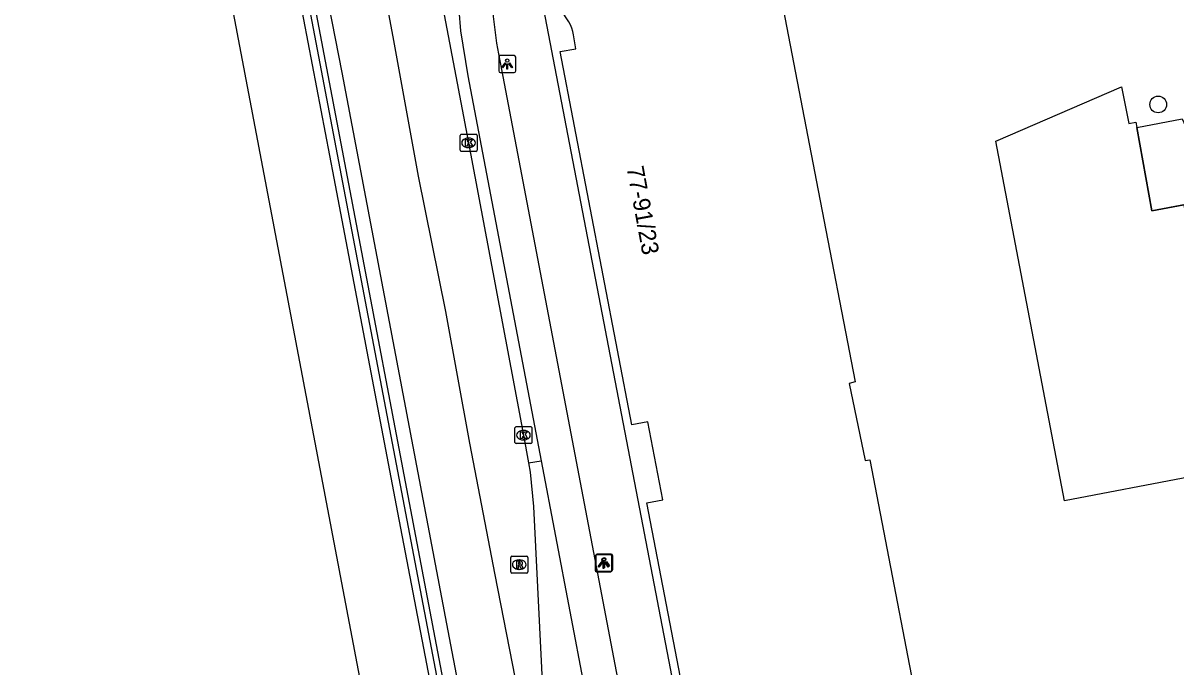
# Model space of a CAD drawing. Extents: x 159265 to 160143, y 383413 to 384319.
# Drawn here: x 159265.5 to 159333.2, y 383910 to 383947.9 of the extents above; entities that cross this region are included whole.
import ezdxf

# ---------------------------------------------------------------- set-up
doc = ezdxf.new("R2010")
doc.units = 0
for name, color, linetype in [('IMGEO_Boom', 7, 'Continuous'), ('IMGEO_Fietspad_gesloten', 7, 'Continuous'), ('IMGEO_Kolk', 7, 'Continuous'), ('IMGEO_Lichtpunt', 7, 'Continuous'), ('IMGEO_Lijnafwatering', 7, 'Continuous'), ('IMGEO_Muur', 7, 'Continuous'), ('IMGEO_Pand', 7, 'Continuous'), ('IMGEO_Pand_nummerreeks', 7, 'Continuous'), ('IMGEO_Pand_vergunning_verleend', 7, 'Continuous'), ('IMGEO_Rijbaan_regionaal_gesloten', 7, 'Continuous'), ('IMGEO_Rioolput', 7, 'Continuous'), ('IMGEO_Verkeerseiland_groen', 7, 'Continuous'), ('IMGEO_Voetpad_open', 7, 'Continuous')]:
    doc.layers.add(name, color=color, linetype=linetype)

msp = doc.modelspace()

# ---------------------------------------------------------------- linework, layer by layer
at = {"layer": 'IMGEO_Boom'}
msp.add_circle((159332.194, 383943.073), 0.489, dxfattribs=at)
at = {"layer": 'IMGEO_Fietspad_gesloten'}
for points in [[(159290.612, 383959.566), (159290.667, 383958.54), (159291.003, 383949.851), (159291.202, 383947.399), (159291.638, 383944.756), (159295.942, 383922.137)], [(159293.61, 383945.127), (159304.648, 383887.128)], [(159295.942, 383922.137), (159302.679, 383886.702)]]:
    msp.add_lwpolyline(points, dxfattribs=at)
msp.add_arc((159321.794, 383951.14), 28.819, 182.03772, 192.04263, dxfattribs=at)
at = {"layer": 'IMGEO_Kolk'}
for p, q in [((159291.171, 383940.391), (159291.171, 383941.243)), ((159291.246, 383941.317), (159292.098, 383941.317)), ((159291.659, 383941.097), (159291.684, 383941.097)), ((159292.172, 383941.243), (159292.172, 383940.391)), ((159292.098, 383940.317), (159291.246, 383940.317)), ((159291.682, 383940.537), (159291.657, 383940.537)), ((159294.399, 383923.211), (159294.399, 383924.063)), ((159294.474, 383924.137), (159295.326, 383924.137)), ((159295.4, 383924.063), (159295.4, 383923.211)), ((159294.91, 383923.357), (159294.885, 383923.357)), ((159294.887, 383923.917), (159294.912, 383923.917)), ((159295.326, 383923.137), (159294.474, 383923.137))]:
    msp.add_line(p, q, dxfattribs=at)
for points in [[(159291.171, 383940.391), (159291.171, 383941.243)], [(159291.246, 383941.317), (159292.098, 383941.317)], [(159291.492, 383941.017), (159291.615, 383941.017), (159291.615, 383940.866), (159291.745, 383941.017), (159291.909, 383941.017), (159291.763, 383940.866), (159291.916, 383940.617), (159291.764, 383940.617), (159291.679, 383940.781), (159291.615, 383940.714), (159291.615, 383940.617), (159291.492, 383940.617), (159291.492, 383941.017)], [(159292.172, 383941.243), (159292.172, 383940.391)], [(159292.098, 383940.317), (159291.246, 383940.317)], [(159294.399, 383923.211), (159294.399, 383924.063)], [(159294.474, 383924.137), (159295.326, 383924.137)], [(159295.4, 383924.063), (159295.4, 383923.211)], [(159294.72, 383923.837), (159294.843, 383923.837), (159294.843, 383923.686), (159294.973, 383923.837), (159295.137, 383923.837), (159294.991, 383923.686), (159295.144, 383923.437), (159294.992, 383923.437), (159294.907, 383923.601), (159294.843, 383923.534), (159294.843, 383923.437), (159294.72, 383923.437), (159294.72, 383923.837)], [(159295.326, 383923.137), (159294.474, 383923.137)]]:
    msp.add_lwpolyline(points, dxfattribs=at)
for centre, start, end in [((159291.248, 383941.241), 91.55205, 178.44795), ((159291.248, 383941.241), 91.55205, 178.44795), ((159292.096, 383941.241), 1.55205, 88.44795), ((159292.096, 383941.241), 1.55205, 88.44795), ((159291.248, 383940.393), 181.55205, 268.44795), ((159291.248, 383940.393), 181.55205, 268.44795), ((159292.096, 383940.393), 271.55205, 358.44795), ((159292.096, 383940.393), 271.55205, 358.44795), ((159294.476, 383924.061), 91.55205, 178.44795), ((159294.476, 383924.061), 91.55205, 178.44795), ((159295.324, 383924.061), 1.55205, 88.44795), ((159295.324, 383924.061), 1.55205, 88.44795), ((159294.476, 383923.213), 181.55205, 268.44795), ((159294.476, 383923.213), 181.55205, 268.44795), ((159295.324, 383923.213), 271.55205, 358.44795), ((159295.324, 383923.213), 271.55205, 358.44795)]:
    msp.add_arc(centre, 0.0765, start, end, dxfattribs=at)
for centre, major_axis, ratio, start_param, end_param in [((159291.658, 383940.817), (-0.387, 0.002), 0.722429, 4.712389, 7.853982), ((159291.683, 383940.817), (-0.39, 0.002), 0.717154, 1.570796, 4.712389), ((159294.886, 383923.637), (-0.387, 0.002), 0.722429, 4.712389, 7.853982), ((159294.911, 383923.637), (-0.39, 0.002), 0.717154, 1.570796, 4.712389)]:
    msp.add_ellipse(centre, major_axis=major_axis, ratio=ratio, start_param=start_param, end_param=end_param, dxfattribs=at)
at = {"layer": 'IMGEO_Lichtpunt'}
for p, q in [((159293.445, 383945.853), (159293.445, 383945.046)), ((159293.445, 383945.853), (159293.445, 383945.046)), ((159294.347, 383945.948), (159293.539, 383945.948)), ((159294.347, 383945.948), (159293.539, 383945.948)), ((159294.441, 383945.046), (159294.441, 383945.853)), ((159294.441, 383945.046), (159294.441, 383945.853)), ((159293.539, 383944.952), (159294.347, 383944.952)), ((159293.539, 383944.952), (159294.347, 383944.952)), ((159300.006, 383916.605), (159299.198, 383916.605)), ((159300.006, 383916.605), (159299.198, 383916.605)), ((159300.046, 383916.642), (159299.238, 383916.642)), ((159300.046, 383916.642), (159299.238, 383916.642)), ((159299.104, 383916.51), (159299.104, 383915.703)), ((159299.104, 383916.51), (159299.104, 383915.703)), ((159299.144, 383916.547), (159299.144, 383915.74)), ((159299.144, 383916.547), (159299.144, 383915.74)), ((159300.1, 383915.703), (159300.1, 383916.51)), ((159300.1, 383915.703), (159300.1, 383916.51)), ((159300.14, 383915.74), (159300.14, 383916.547)), ((159300.14, 383915.74), (159300.14, 383916.547)), ((159299.198, 383915.609), (159300.006, 383915.609)), ((159299.198, 383915.609), (159300.006, 383915.609)), ((159299.238, 383915.646), (159300.046, 383915.646)), ((159299.238, 383915.646), (159300.046, 383915.646))]:
    msp.add_line(p, q, dxfattribs=at)
for points in [[(159293.819, 383945.517), (159293.858, 383945.489), (159293.67, 383945.227), (159293.632, 383945.254), (159293.819, 383945.517)], [(159293.921, 383945.469), (159293.968, 383945.469), (159293.968, 383945.147), (159293.921, 383945.147), (159293.921, 383945.469)], [(159294.031, 383945.489), (159294.069, 383945.516), (159294.256, 383945.254), (159294.217, 383945.226), (159294.031, 383945.489)], [(159299.478, 383916.174), (159299.517, 383916.146), (159299.329, 383915.884), (159299.291, 383915.911), (159299.478, 383916.174)], [(159299.518, 383916.211), (159299.557, 383916.183), (159299.369, 383915.921), (159299.331, 383915.948), (159299.518, 383916.211)], [(159299.58, 383916.126), (159299.627, 383916.126), (159299.627, 383915.804), (159299.58, 383915.804), (159299.58, 383916.126)], [(159299.62, 383916.163), (159299.667, 383916.163), (159299.667, 383915.841), (159299.62, 383915.841), (159299.62, 383916.163)], [(159299.69, 383916.146), (159299.728, 383916.173), (159299.915, 383915.911), (159299.876, 383915.883), (159299.69, 383916.146)], [(159299.73, 383916.183), (159299.768, 383916.21), (159299.955, 383915.948), (159299.916, 383915.92), (159299.73, 383916.183)]]:
    msp.add_lwpolyline(points, dxfattribs=at)
for centre in [(159293.944, 383945.651), (159299.603, 383916.308), (159299.643, 383916.345)]:
    msp.add_circle(centre, 0.0994, dxfattribs=at)
for centre, start, end in [((159293.539, 383945.853), 90, 180), ((159293.539, 383945.853), 90, 180), ((159294.347, 383945.853), 0, 90), ((159294.347, 383945.853), 0, 90), ((159293.539, 383945.046), 180, 270), ((159293.539, 383945.046), 180, 270), ((159294.347, 383945.046), 270, 0), ((159294.347, 383945.046), 270, 360), ((159299.198, 383916.51), 90, 180), ((159299.198, 383916.51), 90, 180), ((159299.238, 383916.547), 90, 180), ((159299.238, 383916.547), 90, 180), ((159300.006, 383916.51), 0, 90), ((159300.006, 383916.51), 0, 90), ((159300.046, 383916.547), 0, 90), ((159300.046, 383916.547), 0, 90), ((159299.198, 383915.703), 180, 270), ((159299.198, 383915.703), 180, 270), ((159299.238, 383915.74), 180, 270), ((159299.238, 383915.74), 180, 270), ((159300.006, 383915.703), 270, 0), ((159300.006, 383915.703), 270, 360), ((159300.046, 383915.74), 270, 0), ((159300.046, 383915.74), 270, 360)]:
    msp.add_arc(centre, 0.0946, start, end, dxfattribs=at)
at = {"layer": 'IMGEO_Lijnafwatering'}
for points in [[(159280.071, 383958.4), (159280.818, 383954.239), (159281.212, 383952.082), (159283.756, 383938.742)], [(159283.756, 383938.742), (159287.502, 383919.096)], [(159287.502, 383919.096), (159289.649, 383907.836), (159291.248, 383899.45)]]:
    msp.add_lwpolyline(points, dxfattribs=at)
at = {"layer": 'IMGEO_Muur'}
for points in [[(159314.238, 383781.271), (159280.741, 383957.112), (159281.061, 383957.173)], [(159281.061, 383957.173), (159314.487, 383781.303), (159314.238, 383781.271)]]:
    msp.add_lwpolyline(points, dxfattribs=at)
at = {"layer": 'IMGEO_Pand'}
for points in [[(159343.357, 383967.576), (159326.017, 383960.471), (159325.869, 383960.788), (159321.605, 383959.048), (159321.711, 383958.701), (159308.851, 383953.382), (159308.967, 383953.027), (159309.119, 383952.695), (159309.309, 383952.389), (159309.607, 383952.082), (159309.844, 383951.889), (159311.846, 383950.549), (159311.617, 383950.229), (159311.334, 383950.374), (159310.153, 383948.694), (159312.221, 383938.025), (159314.386, 383926.766), (159314.03, 383926.676), (159314.976, 383922.139), (159315.252, 383922.181), (159318.789, 383903.77)], [(159314.314, 383879.102), (159310.092, 383878.286), (159306.566, 383896.694), (159307.503, 383896.863), (159306.581, 383901.444), (159305.696, 383901.265), (159302.15, 383919.663), (159303.092, 383919.834), (159302.209, 383924.429), (159301.271, 383924.249), (159297.057, 383946.185), (159297.976, 383946.332), (159297.83, 383947.158)], [(159333.79, 383937.191), (159331.829, 383936.824), (159330.93, 383941.728), (159333.595, 383942.229), (159335.725, 383937.554)]]:
    msp.add_lwpolyline(points, dxfattribs=at)
msp.add_arc((159295.757, 383946.893), 2.089, 7.27274, 52.71891, dxfattribs=at)
at = {"layer": 'IMGEO_Pand_vergunning_verleend'}
msp.add_lwpolyline([(159340.54, 383925.025), (159340.886, 383924.119), (159341.463, 383922.607), (159326.684, 383919.783), (159322.645, 383940.924), (159330.038, 383944.099), (159330.473, 383941.95), (159330.876, 383942.023), (159330.93, 383941.728), (159331.829, 383936.824), (159333.701, 383937.175), (159333.862, 383936.27), (159336.098, 383936.667), (159340.54, 383925.025)], dxfattribs=at)
at = {"layer": 'IMGEO_Rijbaan_regionaal_gesloten'}
for points in [[(159280.211, 384172.631), (159274.487, 384158.497), (159272.013, 384150.923), (159269.535, 384141.678), (159267.507, 384132.324), (159266.005, 384119.851), (159265.496, 384109.233), (159267.965, 384029.162), (159271.62, 383998.252), (159277.018, 383952.804), (159311.634, 383770.65), (159326.117, 383701.416), (159334.862, 383664.196)], [(159284.794, 383964.002), (159285.67, 383956.14), (159286.758, 383949.576), (159287.259, 383946.83), (159288.715, 383938.85), (159290.32, 383930.899), (159291.724, 383923.156), (159293.222, 383915.43), (159294.735, 383907.617), (159295.538, 383903.733), (159296.639, 383898.589)], [(159288.417, 383959.19), (159288.419, 383959.069), (159288.565, 383958.015), (159289.579, 383951.86), (159291.671, 383940.817), (159294.9, 383923.637), (159295.186, 383922.018)], [(159316.213, 383777.09), (159315.456, 383780.799), (159309.353, 383813.036), (159303.32, 383844.753), (159290.389, 383912.552), (159284.239, 383944.948), (159283.058, 383951.058), (159282.172, 383957.025)], [(159295.186, 383922.018), (159295.286, 383921.453), (159295.48, 383919.443), (159296.198, 383905.225), (159296.482, 383899.93), (159296.639, 383898.589)]]:
    msp.add_lwpolyline(points, dxfattribs=at)
at = {"layer": 'IMGEO_Rioolput'}
for p, q in [((159294.15, 383915.6), (159294.15, 383916.452)), ((159294.225, 383916.526), (159295.077, 383916.526)), ((159294.638, 383916.306), (159294.663, 383916.306)), ((159295.151, 383916.452), (159295.151, 383915.6)), ((159295.077, 383915.526), (159294.225, 383915.526)), ((159294.661, 383915.746), (159294.636, 383915.746))]:
    msp.add_line(p, q, dxfattribs=at)
for points in [[(159294.15, 383915.6), (159294.15, 383916.452)], [(159294.225, 383916.526), (159295.077, 383916.526)], [(159294.739, 383916.224), (159294.487, 383916.226), (159294.487, 383915.826)], [(159294.487, 383915.826), (159294.611, 383915.826), (159294.611, 383915.988), (159294.622, 383915.988)], [(159294.665, 383916.145), (159294.611, 383916.145), (159294.611, 383916.064)], [(159294.611, 383916.064), (159294.663, 383916.064)], [(159294.669, 383915.959), (159294.74, 383915.826), (159294.88, 383915.826), (159294.815, 383915.952)], [(159295.151, 383916.452), (159295.151, 383915.6)], [(159295.077, 383915.526), (159294.225, 383915.526)]]:
    msp.add_lwpolyline(points, dxfattribs=at)
for centre, radius, start, end in [((159294.227, 383916.45), 0.0765, 91.55205, 178.44795), ((159294.227, 383916.45), 0.0765, 91.55205, 178.44795), ((159294.621, 383915.935), 0.0533, 26.02933, 88.69889), ((159294.647, 383916.253), 0.19, 274.7715, 282.96867), ((159294.671, 383916.049), 0.0964, 77.00612, 93.18647), ((159294.685, 383916.106), 0.0378, 276.66336, 79.67722), ((159294.738, 383916.114), 0.109, 350.36119, 89.41601), ((159294.736, 383916.114), 0.112, 277.58423, 350.98172), ((159294.72, 383915.899), 0.108, 29.51342, 73.79051), ((159295.075, 383916.45), 0.0765, 1.55205, 88.44795), ((159295.075, 383916.45), 0.0765, 1.55205, 88.44795), ((159294.227, 383915.602), 0.0765, 181.55205, 268.44795), ((159294.227, 383915.602), 0.0765, 181.55205, 268.44795), ((159295.075, 383915.602), 0.0765, 271.55205, 358.44795), ((159295.075, 383915.602), 0.0765, 271.55205, 358.44795)]:
    msp.add_arc(centre, radius, start, end, dxfattribs=at)
for centre, major_axis, ratio, start_param, end_param in [((159294.637, 383916.026), (-0.387, 0.002), 0.722429, 4.712389, 7.853982), ((159294.662, 383916.026), (-0.39, 0.002), 0.717154, 1.570796, 4.712389)]:
    msp.add_ellipse(centre, major_axis=major_axis, ratio=ratio, start_param=start_param, end_param=end_param, dxfattribs=at)
at = {"layer": 'IMGEO_Verkeerseiland_groen'}
msp.add_lwpolyline([(159295.186, 383922.018), (159295.942, 383922.137)], dxfattribs=at)
at = {"layer": 'IMGEO_Voetpad_open'}
msp.add_lwpolyline([(159310.579, 383873.273), (159309.755, 383877.603), (159295.809, 383950.222)], dxfattribs=at)

# ---------------------------------------------------------------- texts
at = {"layer": 'IMGEO_Pand_nummerreeks'}
msp.add_text('77-91/23', height=1, rotation=280.34168, dxfattribs=at).set_placement((159300.955, 383939.363))

doc.saveas('drawing.dxf')
